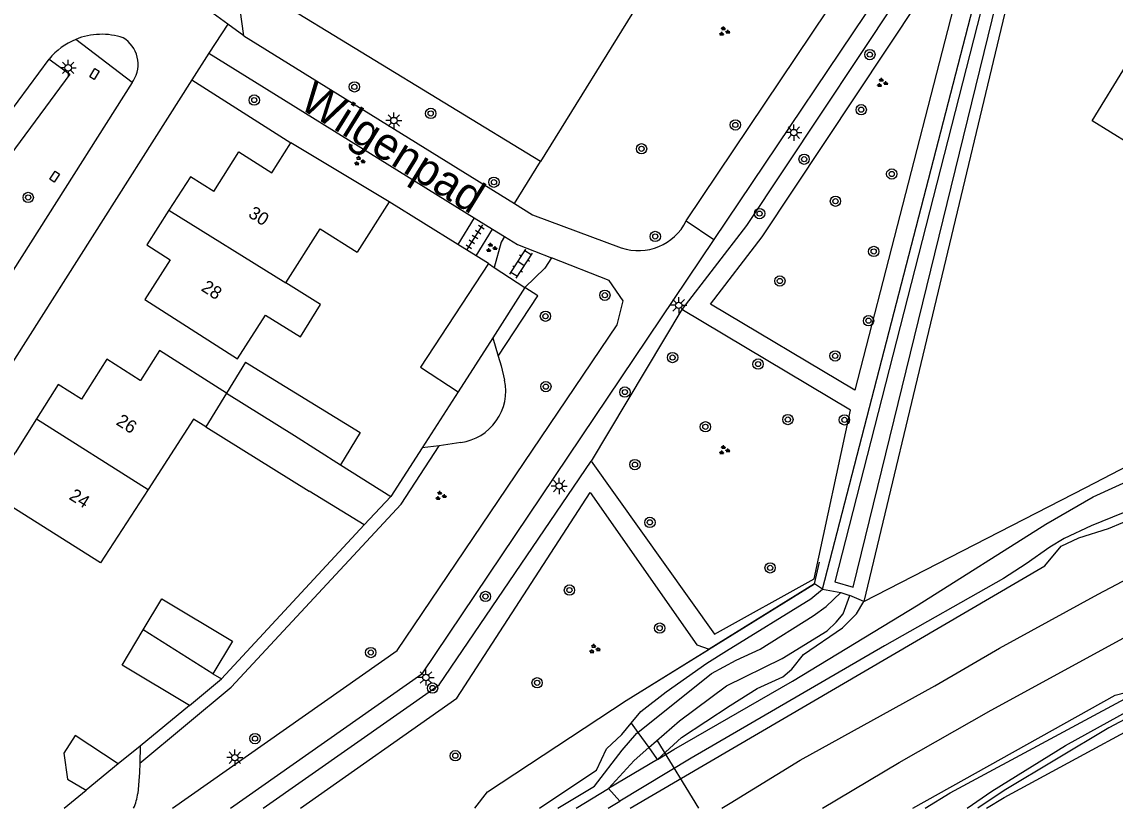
# Model space of a CAD drawing. Extents: x 136000 to 141014, y 402000 to 403500.
# Drawn here: x 138642.8 to 138727.5, y 402000 to 402060.9 of the extents above; entities that cross this region are included whole.
import ezdxf

# ---------------------------------------------------------------- set-up
doc = ezdxf.new("R2010")
doc.units = 0
for name, color, linetype in [('gg-afsc-draadraster', 7, 'Continuous'), ('gg-afsc-erfafscheiding', 7, 'Continuous'), ('gg-afsc-hekwerk', 7, 'Continuous'), ('gg-afsc-lijn draadraster', 7, 'Continuous'), ('gg-afsc-muur', 7, 'Continuous'), ('gg-anno-huisnummerreeks BGT', 7, 'Continuous'), ('gg-anno-openbare ruimte label', 7, 'Continuous'), ('gg-aspt-spoorlijn', 7, 'Continuous'), ('gg-bbg-bijgebouw', 7, 'Continuous'), ('gg-bbg-gedigitaliseerde bebouwing', 7, 'Continuous'), ('gg-bbg-gedigitaliseerde bijgebouw', 7, 'Continuous'), ('gg-bbg-hoofdgebouw', 7, 'Continuous'), ('gg-bbg-luifel en loopbrug', 7, 'Continuous'), ('gg-bbg-tussenscheiding', 7, 'Continuous'), ('gg-knt-BGT kruinlijn', 7, 'Continuous'), ('gg-knt-bronhoudergrens', 7, 'Continuous'), ('gg-knt-verharding', 7, 'Continuous'), ('gg-knt-verharding nz', 7, 'Continuous'), ('gg-kntw-bovenkant insteek waterloop', 7, 'Continuous'), ('gg-kntw-waterlijn', 7, 'Continuous'), ('gg-kwrk-duiker nz buis', 7, 'Continuous'), ('gt-grn-groengrens', 7, 'Continuous'), ('gt-grn-vlakafsluiter', 7, 'Continuous'), ('gt-grn-weggrens', 7, 'Continuous'), ('gt-symb-boom', 7, 'Continuous'), ('gt-symb-groenvak', 7, 'Continuous'), ('gt-symb-klinker verharding', 7, 'Continuous'), ('gt-symb-kolk center center', 7, 'Continuous'), ('gt-symb-lichtmast', 7, 'Continuous'), ('gt-symb-tegel verharding', 7, 'Continuous'), ('gx-grn-maaiveld', 7, 'Continuous')]:
    doc.layers.add(name, color=color, linetype=linetype)

# ---------------------------------------------------------------- blocks, each defined once
blk = doc.blocks.new('gt0-BOOM')
at = {"layer": 'gt-symb-boom'}
for radius in [0.4, 0.2]:
    blk.add_circle((0, 0), radius, dxfattribs=at)
blk = doc.blocks.new('gt0-GRVAK')
at = {"layer": 'gt-symb-groenvak'}
for p, q in [((-0.11, 0.189), (-0.228, 0.24)), ((-0.182, 0.153), (0.088, 0.153)), ((-0.091, 0.211), (-0.156, 0.322)), ((-0.047, 0.214), (-0.047, 0.393)), ((-0.004, 0.211), (0.061, 0.322)), ((0.015, 0.189), (0.133, 0.24)), ((0.262, -0.052), (0.197, 0.059)), ((0.305, -0.049), (0.305, 0.13)), ((0.349, -0.052), (0.414, 0.059)), ((-0.245, -0.228), (-0.363, -0.177)), ((-0.318, -0.264), (-0.047, -0.264)), ((-0.226, -0.206), (-0.291, -0.095)), ((-0.183, -0.203), (-0.183, -0.024)), ((-0.139, -0.206), (-0.074, -0.095)), ((-0.12, -0.228), (-0.002, -0.177)), ((0.243, -0.074), (0.125, -0.023)), ((0.17, -0.11), (0.441, -0.11)), ((0.368, -0.074), (0.486, -0.023))]:
    blk.add_line(p, q, dxfattribs=at)
blk = doc.blocks.new('gt0-LMAST')
at = {"layer": 'gt-symb-lichtmast'}
for p, q in [((-0.182, 0.173), (-0.447, 0.438)), ((-0.005, 0.246), (-0.005, 0.621)), ((0.172, 0.173), (0.437, 0.438)), ((-0.255, -0.004), (-0.63, -0.004)), ((-0.182, -0.181), (-0.447, -0.446)), ((-0.005, -0.254), (-0.005, -0.629)), ((0.437, -0.446), (0.172, -0.181)), ((0.245, -0.004), (0.62, -0.004))]:
    blk.add_line(p, q, dxfattribs=at)
blk.add_circle((-0.005, -0.004), 0.25, dxfattribs=at)
blk = doc.blocks.new('gt0-KL1')
at = {"layer": 'gt-symb-klinker verharding'}
for p, q in [((-1.15, 0.3), (1.15, 0.3)), ((-1, -0.3), (-1, 0.3)), ((-0.5, 0.3), (-0.5, 0.45)), ((0, -0.3), (0, 0.3)), ((0.5, 0.3), (0.5, 0.45)), ((1, -0.3), (1, 0.3)), ((-1.15, -0.3), (1.15, -0.3)), ((-0.5, -0.45), (-0.5, -0.3)), ((0.5, -0.45), (0.5, -0.3))]:
    blk.add_line(p, q, dxfattribs=at)
blk = doc.blocks.new('gt0-TEG1')
at = {"layer": 'gt-symb-tegel verharding'}
for p, q in [((-1.125, 0), (1.125, 0)), ((-0.9, -0.25), (-0.9, 0.25)), ((-0.45, -0.25), (-0.45, 0.25)), ((0, -0.25), (0, 0.25)), ((0.45, -0.25), (0.45, 0.25)), ((0.9, -0.25), (0.9, 0.25))]:
    blk.add_line(p, q, dxfattribs=at)
blk = doc.blocks.new('gt0-KOLKCC')
at = {"layer": 'gt-symb-kolk center center'}
blk.add_lwpolyline([(-0.375, 0.2), (0.375, 0.2), (0.375, -0.2), (-0.375, -0.2)], close=True, dxfattribs=at)

msp = doc.modelspace()

# ---------------------------------------------------------------- linework, layer by layer
at = {"layer": 'gg-afsc-draadraster'}
msp.add_lwpolyline([(138707.99, 402015.993), (138725.186, 402024.811), (138757.19, 402041.441), (138763.585, 402044.054), (138763.671, 402044.143)], dxfattribs=at)
at = {"layer": 'gg-afsc-erfafscheiding'}
for p, q in [((138655.972, 402056.378), (138663.633, 402051.503)), ((138669.31, 402021.94), (138658.262, 402010.007)), ((138655.779, 402007.943), (138651.961, 402004.81)), ((138651.961, 402004.81), (138650.277, 402003.428)), ((138646.099, 402000), (138647.782, 402001.381))]:
    msp.add_line(p, q, dxfattribs=at)
at = {"layer": 'gg-afsc-hekwerk'}
for p, q in [((138698.162, 402074.567), (138682.963, 402050.064)), ((138682.963, 402050.064), (138659.367, 402064.457)), ((138693.909, 402038.606), (138686.89, 402026.857))]:
    msp.add_line(p, q, dxfattribs=at)
for points in [[(138686.89, 402026.857), (138696.435, 402013.473), (138704.16, 402017.754), (138706.968, 402030.812), (138693.909, 402038.606)], [(138677.881, 402000), (138678.858, 402001.272), (138689.586, 402008.342), (138704.186, 402017.375), (138704.575, 402019.032)]]:
    msp.add_lwpolyline(points, dxfattribs=at)
at = {"layer": 'gg-afsc-lijn draadraster'}
msp.add_lwpolyline([(138707.99, 402015.993), (138725.186, 402024.811), (138757.19, 402041.441), (138763.585, 402044.054), (138763.671, 402044.143)], dxfattribs=at)
at = {"layer": 'gg-afsc-muur'}
for p, q in [((138676.563, 402043.638), (138671.247, 402046.946)), ((138677.99, 402042.751), (138676.563, 402043.638)), ((138678.944, 402042.157), (138677.99, 402042.751)), ((138676.597, 402032.218), (138673.814, 402027.903)), ((138673.814, 402027.903), (138671.38, 402024.13))]:
    msp.add_line(p, q, dxfattribs=at)
at = {"layer": 'gg-aspt-spoorlijn'}
for points in [[(138704.793, 402000), (138710.742, 402003.539), (138717.857, 402007.581), (138734.365, 402016.586), (138758.151, 402028.783), (138770.17, 402034.705), (138797.189, 402047.35), (138822.838, 402058.896), (138865.057, 402077.369), (138894.97, 402090.086), (139118.025, 402185.84), (139147.497, 402198.53), (139174.15, 402210.157), (139186.041, 402215.071), (139222.155, 402230.709), (139232.463, 402234.964), (139247.952, 402241.745), (139266.941, 402249.802), (139312.797, 402269.587), (139342.642, 402282.242)], [(138696.996, 402000), (138697.637, 402000.384), (138703.06, 402003.715), (138713.49, 402009.477), (138718.512, 402012.38), (138726.142, 402016.57), (138741.652, 402024.746), (138755.259, 402031.727), (138776.244, 402041.952), (138786.179, 402046.434), (138803.155, 402054.345), (138845.089, 402072.821)]]:
    msp.add_lwpolyline(points, dxfattribs=at)
at = {"layer": 'gg-bbg-bijgebouw'}
for p, q in [((138678.944, 402042.157), (138679.384, 402041.868)), ((138679.384, 402041.868), (138681.741, 402040.317)), ((138681.741, 402040.317), (138679.266, 402036.421)), ((138679.266, 402036.421), (138676.597, 402032.218)), ((138660.117, 402034.529), (138658.653, 402032.136)), ((138669.31, 402021.94), (138671.38, 402024.13)), ((138657.597, 402010.406), (138658.262, 402010.007)), ((138655.779, 402007.943), (138658.262, 402010.007))]:
    msp.add_line(p, q, dxfattribs=at)
for points in [[(138652.212, 402013.812), (138653.659, 402016.216), (138659.116, 402012.931), (138657.597, 402010.406)], [(138655.779, 402007.943), (138650.567, 402011.079), (138652.212, 402013.812)]]:
    msp.add_lwpolyline(points, dxfattribs=at)
at = {"layer": 'gg-bbg-gedigitaliseerde bebouwing'}
msp.add_line((138652.586, 402024.676), (138648.908, 402018.982), dxfattribs=at)
for points in [[(138663.243, 402040.669), (138665.895, 402044.852), (138668.765, 402043.032)], [(138661.662, 402038.176), (138664.381, 402036.488), (138665.938, 402038.995), (138663.243, 402040.669)], [(138652.33, 402039.39), (138659.513, 402034.788), (138661.662, 402038.176)], [(138657.049, 402029.514), (138656.098, 402030.114), (138652.586, 402024.676)]]:
    msp.add_lwpolyline(points, dxfattribs=at)
at = {"layer": 'gg-bbg-gedigitaliseerde bijgebouw'}
for p, q in [((138657.049, 402029.514), (138665.049, 402024.55)), ((138667.473, 402026.571), (138671.38, 402024.13)), ((138669.31, 402021.94), (138665.049, 402024.55))]:
    msp.add_line(p, q, dxfattribs=at)
for points in [[(138729.924, 402050.59), (138725.666, 402053.212), (138730.998, 402061.871), (138735.254, 402059.25)], [(138678.944, 402042.157), (138673.672, 402034.142), (138676.597, 402032.218)], [(138660.117, 402034.529), (138669.012, 402029.086), (138667.473, 402026.571)]]:
    msp.add_lwpolyline(points, dxfattribs=at)
at = {"layer": 'gg-bbg-hoofdgebouw'}
for p, q in [((138671.247, 402046.946), (138663.633, 402051.503)), ((138671.247, 402046.946), (138668.765, 402043.032)), ((138643.945, 402030.133), (138642.288, 402027.5))]:
    msp.add_line(p, q, dxfattribs=at)
for points in [[(138657.669, 402047.73), (138659.621, 402050.802), (138662.162, 402049.188), (138663.633, 402051.503)], [(138657.669, 402047.73), (138655.86, 402048.88), (138654.195, 402046.29)], [(138654.195, 402046.29), (138652.479, 402043.62), (138654.3, 402042.45), (138652.33, 402039.39)], [(138658.653, 402032.136), (138653.46, 402035.43), (138651.99, 402033.119), (138651.983, 402033.107), (138649.4, 402034.75)], [(138649.4, 402034.75), (138647.44, 402031.66), (138645.63, 402032.81), (138643.945, 402030.133)], [(138648.908, 402018.982), (138640.339, 402024.394), (138642.288, 402027.5)]]:
    msp.add_lwpolyline(points, dxfattribs=at)
at = {"layer": 'gg-bbg-luifel en loopbrug'}
msp.add_line((138650.277, 402003.428), (138647.782, 402001.381), dxfattribs=at)
msp.add_lwpolyline([(138650.277, 402003.428), (138646.928, 402005.626), (138646.051, 402004.243), (138646.356, 402002.248), (138647.782, 402001.381)], dxfattribs=at)
at = {"layer": 'gg-bbg-tussenscheiding'}
for p, q in [((138654.195, 402046.29), (138663.243, 402040.669)), ((138658.653, 402032.136), (138657.049, 402029.514)), ((138643.945, 402030.133), (138652.586, 402024.676)), ((138657.597, 402010.406), (138652.212, 402013.812))]:
    msp.add_line(p, q, dxfattribs=at)
msp.add_lwpolyline([(138658.653, 402032.136), (138663.907, 402028.84), (138667.473, 402026.571)], dxfattribs=at)
at = {"layer": 'gg-knt-BGT kruinlijn'}
for p, q in [((138728.892, 402023.192), (138725.595, 402021.845)), ((138725.595, 402021.845), (138723.507, 402020.87)), ((138722.384, 402020.198), (138720.569, 402018.904)), ((138723.507, 402020.87), (138722.384, 402020.198)), ((138720.569, 402018.904), (138718.801, 402017.779)), ((138718.801, 402017.779), (138709.604, 402012.565)), ((138709.604, 402012.565), (138694.62, 402003.863)), ((138694.62, 402003.863), (138689.098, 402000.545))]:
    msp.add_line(p, q, dxfattribs=at)
at = {"layer": 'gg-knt-bronhoudergrens'}
for p, q in [((138704.186, 402017.375), (138696.014, 402012.319)), ((138704.797, 402016.949), (138704.186, 402017.375))]:
    msp.add_line(p, q, dxfattribs=at)
msp.add_lwpolyline([(138677.881, 402000), (138678.858, 402001.272), (138689.586, 402008.342), (138696.014, 402012.319)], dxfattribs=at)
at = {"layer": 'gg-knt-verharding'}
for p, q in [((138658.755, 402060.699), (138654.829, 402063.561)), ((138658.755, 402060.699), (138657.282, 402058.438)), ((138659.989, 402059.804), (138658.755, 402060.699)), ((138659.989, 402059.804), (138680.942, 402046.806)), ((138657.282, 402058.438), (138655.972, 402056.378)), ((138657.282, 402058.438), (138677.837, 402045.707)), ((138651.364, 402056.187), (138651.454, 402056.328)), ((138677.837, 402045.707), (138676.563, 402043.638)), ((138677.837, 402045.707), (138679.255, 402044.829)), ((138677.99, 402042.751), (138679.255, 402044.829)), ((138679.255, 402044.829), (138680.165, 402044.265)), ((138696.371, 402044.028), (138673.77, 402010.39)), ((138658.973, 402000), (138673.77, 402010.39))]:
    msp.add_line(p, q, dxfattribs=at)
for points in [[(138694.239, 402045.46), (138708.838, 402067.25), (138710.689, 402070.82), (138726.509, 402117.53)], [(138728.729, 402116.24), (138713.018, 402069.42), (138711.06, 402065.89), (138696.371, 402044.028)], [(138644.931, 402057.996), (138646.531, 402056.822), (138635.777, 402042.272), (138634.172, 402043.466)], [(138655.972, 402056.378), (138635.526, 402024.237), (138629.415, 402028.186)], [(138651.364, 402056.187), (138636.917, 402033.481), (138636.648, 402033.284), (138636.364, 402033.11)], [(138680.942, 402046.806), (138682.339, 402045.94), (138689.22, 402043.379)], [(138680.165, 402044.265), (138679.919, 402043.823), (138679.384, 402041.868)], [(138680.165, 402044.265), (138681.19, 402043.63), (138683.817, 402042.602)], [(138654.464, 402000), (138671.88, 402012.2), (138688.899, 402037.42), (138689.358, 402039.281), (138688.27, 402040.86), (138683.817, 402042.602)], [(138683.817, 402042.602), (138683.292, 402041.797), (138681.741, 402040.317)]]:
    msp.add_lwpolyline(points, dxfattribs=at)
for centre, radius, start, end in [((138648.978, 402054.672), 5.237, 112.28524, 140.60475), ((138648.983, 402054.669), 5.241, 71.33469, 112.31925), ((138649.405, 402057.585), 2.404, 328.48129, 58.52066), ((138690.55, 402047.265), 4.107, 251.10731, 333.93287)]:
    msp.add_arc(centre, radius, start, end, dxfattribs=at)
at = {"layer": 'gg-knt-verharding nz'}
msp.add_line((138634.172, 402043.466), (138644.931, 402057.996), dxfattribs=at)
at = {"layer": 'gg-kntw-bovenkant insteek waterloop'}
for p, q in [((138704.797, 402016.949), (138720.918, 402079.264)), ((138720.375, 402067.657), (138707.99, 402015.993))]:
    msp.add_line(p, q, dxfattribs=at)
at = {"layer": 'gg-kntw-waterlijn'}
msp.add_lwpolyline([(138707.158, 402017.104), (138720.158, 402070.109), (138724.634, 402088.357), (138726.908, 402095.488), (138726.067, 402095.757), (138724.605, 402091.174), (138723.243, 402086.115), (138720.647, 402075.687), (138716.782, 402060.596), (138708.541, 402028.422), (138705.748, 402017.519), (138707.158, 402017.104)], dxfattribs=at)
at = {"layer": 'gg-kwrk-duiker nz buis'}
msp.add_line((138691.977, 402005.273), (138695.193, 402000), dxfattribs=at)
at = {"layer": 'gt-grn-groengrens'}
for p, q in [((138651.364, 402056.187), (138646.992, 402059.518)), ((138680.942, 402046.806), (138682.963, 402050.064)), ((138679.266, 402036.421), (138679.694, 402034.988)), ((138675.127, 402028.039), (138673.814, 402027.903)), ((138676.798, 402028.306), (138675.127, 402028.039)), ((138651.961, 402004.81), (138651.94, 402003.479))]:
    msp.add_line(p, q, dxfattribs=at)
for points in [[(138720.918, 402079.264), (138715.431, 402072.48), (138714.405, 402069.025), (138713.38, 402066.92), (138698.914, 402045.114), (138693.909, 402038.606)], [(138696.127, 402039.029), (138700.135, 402044.241), (138714.685, 402066.174), (138715.808, 402068.479), (138716.784, 402071.768), (138717.749, 402072.96), (138707.305, 402032.358), (138696.127, 402039.029)], [(138679.694, 402034.988), (138682.752, 402039.652), (138681.741, 402040.317)], [(138679.694, 402034.988), (138679.915, 402034.247), (138680.19, 402033.13)], [(138651.94, 402003.479), (138659.013, 402009.365), (138672.19, 402023.522), (138675.127, 402028.039)], [(138661.488, 402000), (138675.111, 402009.543), (138686.89, 402026.857)], [(138664.39, 402000), (138676.491, 402008.506), (138686.812, 402024.43), (138695.069, 402012.634), (138696.014, 402012.319)], [(138651.94, 402003.479), (138651.928, 402002.753), (138651.782, 402001.141)]]:
    msp.add_lwpolyline(points, dxfattribs=at)
for centre, radius, start, end in [((138676.243, 402032.301), 4.033, 277.90494, 11.86905), ((138648.067, 402001.559), 3.739, 335.36066, 353.58594)]:
    msp.add_arc(centre, radius, start, end, dxfattribs=at)
at = {"layer": 'gt-grn-vlakafsluiter'}
for p, q in [((138659.989, 402059.804), (138659.367, 402064.457)), ((138689.979, 402006.58), (138690.495, 402005.865)), ((138690.495, 402005.865), (138691.345, 402004.689)), ((138691.345, 402004.689), (138691.953, 402003.847))]:
    msp.add_line(p, q, dxfattribs=at)
at = {"layer": 'gt-grn-weggrens'}
msp.add_line((138694.239, 402045.46), (138696.371, 402044.028), dxfattribs=at)
at = {"layer": 'gx-grn-maaiveld'}
for p, q in [((138704.797, 402016.949), (138706.209, 402016.689)), ((138706.209, 402016.689), (138706.921, 402016.456)), ((138707.99, 402015.993), (138706.921, 402016.456)), ((138692.01, 402003.768), (138688.237, 402001.508)), ((138692.01, 402003.768), (138691.953, 402003.847)), ((138685.733, 402000), (138688.237, 402001.508)), ((138689.098, 402000.545), (138688.237, 402001.508)), ((138688.195, 402000), (138689.098, 402000.545))]:
    msp.add_line(p, q, dxfattribs=at)
for points in [[(138689.913, 402000), (138722.006, 402018.76), (138723.284, 402020.272), (138724.649, 402020.916), (138726.93, 402021.645), (138729.168, 402022.572), (138747.928, 402032.118), (138762.783, 402039.384), (138768.547, 402042.733), (138770.083, 402044.023), (138771.472, 402044.364), (138773.26, 402044.648), (138812.363, 402062.928), (138814.382, 402064.111), (138816.4, 402065.869)], [(138692.01, 402003.768), (138693.296, 402004.538), (138702.482, 402009.822), (138712.192, 402015.747), (138722.078, 402021.977), (138725.747, 402024.101), (138744.54, 402032.663), (138759.843, 402040.177), (138765.484, 402043.092), (138767.187, 402044.139), (138768.285, 402045.094), (138769.241, 402046.145), (138769.547, 402046.984)], [(138716.008, 402000), (138717.909, 402001.315), (138723.598, 402004.842), (138743.895, 402016.038), (138755.448, 402021.907), (138773.268, 402030.588), (138791.26, 402038.907), (138791.483, 402038.562), (138791.486, 402038.402), (138791.331, 402038.192), (138774.304, 402030.365), (138760.805, 402023.843), (138748.051, 402017.417), (138726.955, 402006.21), (138718.851, 402001.366), (138716.828, 402000)], [(138717.499, 402000), (138718.86, 402000.825), (138734.687, 402009.395), (138746.817, 402015.785), (138765.205, 402025.098), (138791.874, 402037.612)], [(138711.801, 402000), (138727.463, 402008.736), (138729.163, 402009.197), (138731.092, 402010.115), (138733.082, 402011.383), (138734.294, 402012.285), (138743.994, 402017.351), (138766.13, 402028.658), (138768.181, 402029.38)], [(138712.749, 402000), (138714.677, 402001.176), (138738.314, 402013.919), (138765.621, 402028.146), (138768.181, 402029.38)], [(138689.979, 402006.58), (138690.734, 402007.49), (138692.7, 402009.013), (138695.841, 402011.226), (138697.373, 402012.183), (138703.902, 402016.192), (138704.797, 402016.949)], [(138690.495, 402005.865), (138696.211, 402010.43), (138698.1, 402011.464), (138699.976, 402012.295), (138704.062, 402014.882), (138705.071, 402015.62), (138706.209, 402016.689)], [(138691.345, 402004.689), (138693.715, 402006.764), (138697.374, 402009.476), (138701.679, 402011.578), (138705.164, 402013.734), (138705.849, 402014.386), (138706.393, 402015.032), (138706.921, 402016.456)], [(138692.01, 402003.768), (138693.879, 402005.459), (138697.637, 402007.951), (138699.747, 402009.274), (138701.731, 402010.169), (138702.425, 402010.747), (138703.337, 402011.902), (138706.341, 402013.947), (138707.441, 402015.037), (138707.99, 402015.993)], [(138682.884, 402000), (138683.233, 402000.221), (138687.304, 402002.927), (138688.063, 402004.587), (138689.256, 402005.708), (138689.979, 402006.58)], [(138684.3, 402000), (138687.137, 402001.69), (138689.276, 402004.497), (138690.429, 402005.813), (138690.495, 402005.865)], [(138688.237, 402001.508), (138690.215, 402003.699), (138691.345, 402004.689)]]:
    msp.add_lwpolyline(points, dxfattribs=at)

# ---------------------------------------------------------------- block references
at = {"layer": 'gt-symb-boom'}
for p in [(138708.462, 402058.339), (138668.553, 402055.839), (138660.805, 402054.82), (138674.463, 402053.785), (138707.793, 402054.074), (138698.049, 402052.894), (138690.786, 402051.048), (138703.377, 402050.239), (138710.157, 402049.095), (138679.362, 402048.46), (138643.302, 402047.278), (138705.799, 402046.989), (138699.927, 402046.028), (138691.849, 402044.259), (138708.761, 402043.098), (138701.497, 402040.811), (138687.947, 402039.708), (138683.351, 402038.084), (138708.362, 402037.738), (138693.191, 402034.885), (138699.807, 402034.379), (138705.771, 402035.011), (138683.382, 402032.631), (138689.501, 402032.213), (138702.116, 402030.084), (138706.493, 402030.061), (138695.728, 402029.522), (138690.278, 402026.597), (138691.435, 402022.125), (138700.741, 402018.599), (138685.208, 402016.883), (138678.701, 402016.388), (138692.191, 402013.934), (138669.822, 402012.049), (138682.703, 402009.702), (138674.604, 402009.298), (138660.862, 402005.382), (138676.371, 402004.06)]:
    msp.add_blockref('gt0-BOOM', p, dxfattribs=at)
at = {"layer": 'gt-symb-groenvak'}
for p in [(138697.174, 402060.129), (138709.401, 402056.15), (138668.935, 402050.098), (138679.153, 402043.377), (138697.174, 402027.71), (138675.224, 402024.173), (138687.132, 402012.318)]:
    msp.add_blockref('gt0-GRVAK', p, dxfattribs=at)
at = {"layer": 'gt-symb-klinker verharding', "rotation": 57.37496440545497}
msp.add_blockref('gt0-KL1', (138681.46, 402042.153), dxfattribs=at)
at = {"layer": 'gt-symb-kolk center center'}
for p, rotation in [((138648.44, 402056.839), 59.1940216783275), ((138645.346, 402048.889), 55.85556887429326)]:
    msp.add_blockref('gt0-KOLKCC', p, dxfattribs=dict(at, rotation=rotation))
at = {"layer": 'gt-symb-lichtmast'}
for p in [(138646.402, 402057.315), (138671.621, 402053.234), (138702.582, 402052.301), (138693.669, 402038.931), (138684.408, 402024.942), (138674.102, 402010.113), (138659.308, 402003.912)]:
    msp.add_blockref('gt0-LMAST', p, dxfattribs=at)
at = {"layer": 'gt-symb-tegel verharding', "rotation": 57.37496440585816}
msp.add_blockref('gt0-TEG1', (138677.897, 402044.204), dxfattribs=at)

# ---------------------------------------------------------------- texts
at = {"layer": 'gg-anno-huisnummerreeks BGT'}
for s, rotation, p in [('30', 327.6, (138660.267, 402045.825)), ('28', 327.2, (138656.628, 402040.114)), ('26', 327.6, (138650.039, 402029.741)), ('24', 327.8, (138646.397, 402023.962))]:
    msp.add_text(s, height=1, rotation=rotation, dxfattribs=at).set_placement(p)
at = {"layer": 'gg-anno-openbare ruimte label'}
msp.add_text('Wilgenpad', height=2.5, rotation=328.2, dxfattribs=at).set_placement((138664.172, 402054.267))

doc.saveas('drawing.dxf')
